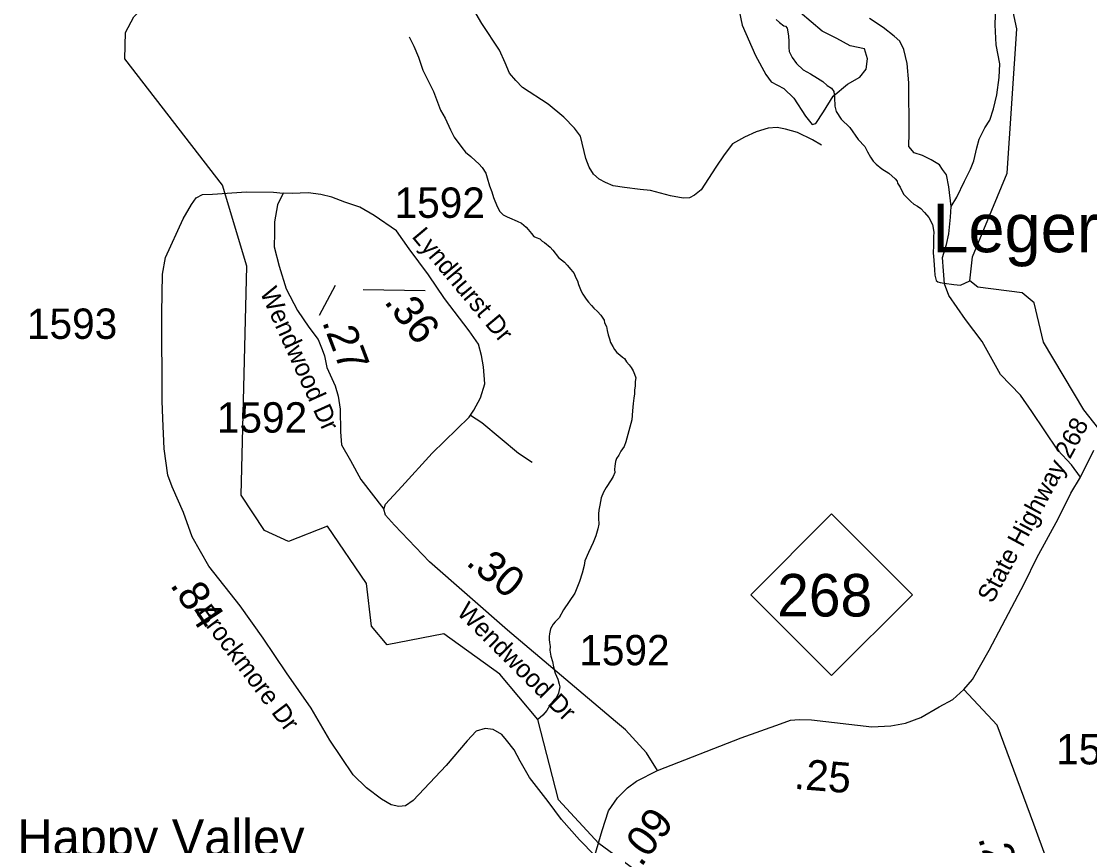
# Model space of a CAD drawing. Extents: x 1159738 to 1321356, y 736314 to 882035.
# Drawn here: x 1246706 to 1251103, y 828411 to 831804 of the extents above; entities that cross this region are included whole.
import ezdxf

# ---------------------------------------------------------------- set-up
doc = ezdxf.new("R2010")
doc.units = 0
for name, color, linetype in [('Exist Civil Demographics Community Label', 7, 'Continuous'), ('Exist Cultural Church Label', 7, 'Continuous'), ('Exist Hydrographic Misc Water Feature', 7, 'Continuous'), ('Exist Hydrographic Pond Over 1500 Sq Ft', 7, 'Continuous'), ('Exist Road Non-System Type 51', 7, 'Continuous'), ('Exist Road Primary NC Attributed', 7, 'Continuous'), ('Exist Road Primary NC Label', 7, 'Continuous'), ('Exist Road Primary NC Mileage Hundredths English Label', 7, 'Continuous'), ('Exist Road Primary NC Shield CELL', 7, 'Continuous'), ('Exist Road Primary NC Shield Number Label', 7, 'Continuous'), ('Exist Road Secondary Mileage Hundredths English Label', 7, 'Continuous'), ('Exist Road Secondary Type 51 Attributed', 7, 'Continuous'), ('Exist Road Secondary Type 51 Label', 7, 'Continuous'), ('Exist Road Secondary Type 51 Number Label', 7, 'Continuous')]:
    doc.layers.add(name, color=color, linetype=linetype)

msp = doc.modelspace()

# ---------------------------------------------------------------- linework, layer by layer
at = {"layer": 'Exist Hydrographic Misc Water Feature'}
for points in [[(1251548.3, 829611.3), (1251079.4, 830204.9), (1250912.3, 830484.1), (1250874.3, 830645.7), (1250825.3, 830686.1), (1250642.3, 830709.4), (1250609.3, 830736.3), (1250620.3, 830834.5), (1250763.3, 831179.7), (1250803.3, 831773), (1250773.3, 831914.8), (1250794.2, 832055.5), (1250882.3, 832237.6), (1251052.3, 832391.7), (1251074.2, 832916.5), (1250896.2, 833130.2), (1250883.2, 833586.8), (1250812.3, 833739.2), (1250834.2, 833938.9), (1250967.2, 834235), (1250963.2, 834412.4), (1250768.2, 834626.3), (1250278.2, 834997.3)], [(1248916.6, 828600.3), (1248832, 828930.4), (1248675.3, 829117.3), (1248445.3, 829282.9), (1248211.3, 829238.3), (1248146.3, 829315.1), (1248126.3, 829489.5), (1247965.3, 829725.7), (1247805.3, 829663.3), (1247706.2, 829708), (1247610.3, 829854.3), (1247634.3, 830796), (1247534.2, 831129.5), (1247131.2, 831649.7), (1247134.3, 831757.9), (1247169.2, 831822.9), (1247460.2, 832115.8), (1247565.2, 832307.4), (1247612.2, 832539.4), (1247579.2, 832865.1), (1247397.2, 833236.4), (1247044.1, 833778.6), (1247022.4, 833960.5)], [(1249812.9, 831811), (1249826.6, 831798.7), (1249844.2, 831786.2), (1249850.3, 831784.1), (1249858.1, 831775.8), (1249863.3, 831743.7), (1249864.6, 831721.6), (1249864, 831695.7), (1249865.5, 831679.6), (1249878.9, 831655.3), (1249896.3, 831630.8), (1249923.7, 831604.1), (1249953.3, 831587.3), (1249982.7, 831570.5), (1250004.5, 831556), (1250022, 831539.5), (1250039.7, 831529), (1250049.4, 831514.8), (1250052.8, 831490.7), (1250053.9, 831454.6), (1250059.3, 831432.5), (1250080.5, 831401.9), (1250115.6, 831367), (1250150.4, 831318), (1250177.6, 831289.2), (1250189.1, 831266.9), (1250200.5, 831244.6), (1250212.2, 831228.3), (1250223.9, 831216), (1250247.5, 831197.4), (1250276.9, 831178.6), (1250302.4, 831156), (1250310.2, 831145.8), (1250311.9, 831137.7), (1250323.5, 831121.4), (1250336.8, 831093.1), (1250348.4, 831080.8), (1250366.1, 831062.3), (1250379.8, 831051.9), (1250393.6, 831043.6), (1250407.3, 831033.2), (1250422.9, 831016.8), (1250440.3, 830996.3), (1250455.7, 830967.9), (1250460.8, 830935.7), (1250460.3, 830917.7), (1250459.4, 830881.8), (1250458.7, 830851.8), (1250461.8, 830821.6), (1250464.8, 830781.5), (1250466.2, 830759.5), (1250471.7, 830737.3), (1250477.5, 830731.2), (1250487.5, 830728.9), (1250503.5, 830726.5), (1250543.3, 830721.5), (1250571.3, 830718.7), (1250609.3, 830736.3)], [(1248302.1, 831740), (1248321.1, 831701.5), (1248340, 831657), (1248358.5, 831602.5), (1248402.4, 831515.3), (1248430.4, 831438.4), (1248449.5, 831405.9), (1248472.2, 831357.3), (1248487.5, 831326.9), (1248518.5, 831284.1), (1248534, 831265.7), (1248555.5, 831247.1), (1248575.2, 831230.5), (1248588.8, 831218.2), (1248602.4, 831201.9), (1248617.9, 831179.4), (1248623.2, 831159.3), (1248632.5, 831127), (1248641.9, 831102.8), (1248649.3, 831078.6), (1248664.3, 831042.2), (1248675.7, 831021.9), (1248689.4, 831007.5), (1248705.3, 830999), (1248715.1, 830994.8), (1248746.8, 830982), (1248764.6, 830973.5), (1248784.1, 830957), (1248791.9, 830946.8), (1248805.5, 830930.5), (1248815.3, 830918.2), (1248825.1, 830913.9), (1248839.1, 830909.5), (1248848.8, 830899.3), (1248858.6, 830893.1), (1248882.1, 830874.4), (1248893.8, 830862.1), (1248917, 830831.5), (1248940.7, 830812.9), (1248952.2, 830800.6), (1248967.7, 830782.1), (1248981.4, 830765.8), (1248987, 830751.6), (1248994.7, 830735.5), (1248998.3, 830721.3), (1249009.6, 830693), (1249017.2, 830680.8), (1249030.8, 830660.5), (1249040.4, 830648.2), (1249052, 830633.8), (1249061.7, 830623.6), (1249077.4, 830609.2), (1249091.1, 830594.9), (1249104.5, 830574.5), (1249106.2, 830562.4), (1249113.9, 830548.2), (1249117.5, 830532.1), (1249121, 830514), (1249126.5, 830497.8), (1249130.1, 830481.8), (1249139.8, 830465.5), (1249147.5, 830453.3), (1249157.2, 830441), (1249168.9, 830430.7), (1249180.7, 830422.4), (1249188.6, 830416.2), (1249196.2, 830402), (1249207.9, 830389.7), (1249215.6, 830379.5), (1249223.3, 830365.3), (1249228.9, 830351.1), (1249234.5, 830337), (1249232.1, 830321), (1249231.6, 830303), (1249229.3, 830287.1), (1249228.8, 830271.1), (1249226.4, 830253.1), (1249223.8, 830231.2), (1249221.1, 830201.2), (1249218, 830163.3), (1249202.5, 830103.6), (1249193.7, 830073.9), (1249187.1, 830054), (1249172.7, 830034.4), (1249164.3, 830018.5), (1249156, 830004.8), (1249151.6, 829992.9), (1249149, 829972.9), (1249146.6, 829959), (1249148.4, 829946.9), (1249142, 829931.1), (1249133.7, 829917.3), (1249112.8, 829885.8), (1249102.3, 829866), (1249091.7, 829842.3), (1249087, 829812.4), (1249082.5, 829792.5), (1249081.9, 829776.5), (1249081.5, 829758.5), (1249083, 829734.5)], [(1249083, 829734.5), (1249078.5, 829714.6), (1249069.6, 829686.8), (1249059, 829659), (1249039.8, 829617.5), (1249024.9, 829583.8), (1249022.5, 829563.9), (1249013.7, 829532.1), (1249002.8, 829498.4), (1248983.5, 829450.9), (1248960.6, 829415.4), (1248937.7, 829382), (1248918.8, 829348.5), (1248902.4, 829332.8), (1248894.2, 829323.1), (1248883.7, 829303.4), (1248879, 829283.4), (1248878.8, 829271.4), (1248878.5, 829259.4), (1248880.2, 829247.3), (1248881.8, 829231.3), (1248881.3, 829215.3), (1248884.7, 829191.2), (1248892.2, 829169), (1248895.6, 829146.9), (1248902.9, 829120.7), (1248914.3, 829096.4), (1248919.8, 829076.2), (1248921.5, 829064.2), (1248916.8, 829038.3), (1248908.3, 829020.4), (1248898.1, 829010.8), (1248881.6, 828989.2), (1248868.9, 828967.4), (1248852.5, 828947.9), (1248832, 828930.4)], [(1250099.4, 827450.8), (1250041.4, 827468.4), (1249968.4, 827555.2), (1249860.3, 827888.9), (1249771.3, 827992.5), (1249376.3, 828203.9), (1249082.4, 828419.9), (1248916.6, 828600.3)]]:
    msp.add_lwpolyline(points, dxfattribs=at)
at = {"layer": 'Exist Hydrographic Pond Over 1500 Sq Ft'}
msp.add_lwpolyline([(1249652.8, 831880), (1249672.6, 831788.2), (1249727.2, 831664.1), (1249769.3, 831584.7), (1249791.7, 831554.9), (1249843.7, 831527.6), (1249885.9, 831487.9), (1249933, 831413.5), (1249960.3, 831378.8), (1249975.2, 831383.7), (1250007.4, 831430.9), (1250047.1, 831495.4), (1250106.6, 831545), (1250156.2, 831574.8), (1250183.5, 831607.1), (1250188.4, 831649.2), (1250176, 831691.4), (1250116.5, 831703.8), (1250061.9, 831733.6), (1250002.4, 831763.4), (1249910.7, 831840.3)], dxfattribs=at)
at = {"layer": 'Exist Road Non-System Type 51'}
for points in [[(1249999, 831294.1), (1249962, 831316.1), (1249900.3, 831346.2), (1249851, 831360), (1249816.7, 831366.8), (1249779.7, 831364.1), (1249730.4, 831349), (1249682.4, 831327), (1249633, 831299.6), (1249598.8, 831254.3), (1249564.5, 831203.6), (1249504.2, 831110.3), (1249476.8, 831088.4), (1249456.2, 831077.4), (1249430.2, 831076), (1249378.1, 831085.6), (1249295.8, 831107.6), (1249253.4, 831111.7), (1249188.9, 831119.9), (1249141, 831126.8), (1249109.4, 831140.5), (1249083.4, 831154.2), (1249060.1, 831174.8), (1249042.3, 831203.6), (1249028.5, 831239.3), (1249006.6, 831331.2), (1248981.9, 831364.1), (1248938.1, 831409.3), (1248873.7, 831462.8), (1248769, 831532), (1248741.6, 831560.8), (1248715.5, 831591), (1248697.7, 831633.5), (1248674.4, 831685.6), (1248601.7, 831795.4), (1248530.5, 831916.1)], [(1250532.6, 831041.7), (1250556.7, 831080.4), (1250587.1, 831146), (1250612.7, 831195.6), (1250625.5, 831229.2), (1250638.3, 831283.6), (1250647.9, 831318.8), (1250671.8, 831365.2), (1250692.6, 831397.2), (1250707, 831443.6), (1250721.4, 831501.2), (1250731, 831573.1), (1250732.6, 831629.1), (1250718.2, 831707.5), (1250713.4, 831789.1), (1250716.7, 831869.5)], [(1250532.6, 831041.7), (1250523.1, 831122.3), (1250513.5, 831171.9), (1250497.5, 831194.3), (1250484.7, 831213.5), (1250451.1, 831234.3), (1250414.4, 831251.9), (1250380.8, 831263.1), (1250358.4, 831288.7), (1250360, 831344.7), (1250358.4, 831551.1), (1250352.2, 831630), (1250337.8, 831687.6), (1250321.8, 831722.8), (1250297.8, 831743.6), (1250253, 831778.8), (1250197.1, 831815.6)], [(1251064.9, 829927.5), (1251027.4, 829979), (1250972.2, 830039.5), (1250865, 830197.8), (1250818.7, 830265), (1250735.5, 830349.8), (1250660.4, 830485.8), (1250591.6, 830577), (1250523.1, 830675.3), (1250505.5, 830723.3), (1250500.7, 830777.7), (1250497.5, 830832.1), (1250513.5, 830884.9), (1250523.1, 830929.7), (1250529.4, 830998.5), (1250532.6, 831041.7)], [(1248554.2, 830183.3), (1248600.8, 830153.1), (1248751.6, 830026.9), (1248807.8, 829989.9)]]:
    msp.add_lwpolyline(points, dxfattribs=at)
at = {"layer": 'Exist Road Primary NC Attributed'}
for points in [[(1250585.3, 829053.8), (1250620.4, 829094.5), (1250648.8, 829145.7), (1250688.8, 829215.3), (1250742.8, 829317), (1250835.2, 829491.8), (1250885.7, 829595.7), (1250972.6, 829756.8), (1251026, 829862.5), (1251064.9, 829927.5), (1251120.5, 830039.2)], [(1249323.5, 828720.8), (1249668.2, 828855.2), (1249829.8, 828913), (1249871.9, 828927), (1249906.9, 828929.8), (1249957.5, 828928.4), (1250205.6, 828900.3), (1250285, 828904.3), (1250345.5, 828914.6), (1250407.8, 828938.9), (1250483.9, 828982.1), (1250539.2, 829013.2), (1250585.3, 829053.8)], [(1249066.1, 828370.6), (1249096.6, 828473.1), (1249122.9, 828554.8), (1249158.9, 828607.7), (1249200.4, 828649.3), (1249237.2, 828676.5), (1249323.5, 828720.8)]]:
    msp.add_lwpolyline(points, dxfattribs=at)
at = {"layer": 'Exist Road Primary NC Shield CELL'}
msp.add_lwpolyline([(1249707.8, 829444.1), (1250040.8, 829777.1), (1250373.8, 829444.1), (1250040.8, 829111.1)], close=True, dxfattribs=at)
at = {"layer": 'Exist Road Secondary Type 51 Attributed'}
for points in [[(1249066.1, 828370.6), (1249002.6, 828434.9), (1248929, 828518.1), (1248874.7, 828593.3), (1248796.8, 828691.6), (1248759.4, 828759.5), (1248734.5, 828805.5), (1248702.5, 828845.5), (1248683.3, 828868.9), (1248647.7, 828889), (1248614.2, 828893.8), (1248578.1, 828882.8), (1248540.5, 828842.9), (1248454.2, 828740.5), (1248318.3, 828596.5), (1248286.3, 828575.1), (1248260, 828572.4), (1248228, 828579.2), (1248188, 828602.8), (1248125.7, 828648.5), (1248071.7, 828702.6), (1247975, 828844.8), (1247898.9, 828977.6), (1247796.5, 829123), (1247701, 829265.7), (1247605.9, 829397.8), (1247477.8, 829561.9), (1247408.6, 829682.4), (1247372.7, 829782.5), (1247326.6, 829887.6), (1247308.7, 829936.3), (1247293.7, 830044.8), (1247288.3, 830168.9), (1247285.1, 830242.5), (1247283.5, 830603), (1247286.7, 830762.9), (1247299.5, 830831.7), (1247371.3, 830990.8), (1247406.5, 831050), (1247425.7, 831077.2), (1247451.3, 831091.6), (1247492.8, 831093.2), (1247631.9, 831102.8), (1247743.8, 831101.2), (1247783.7, 831096.4)], [(1247783.7, 831096.4), (1247759.5, 831048.7), (1247748.3, 830978.3), (1247748.3, 830933.5), (1247746.7, 830875.9), (1247767.5, 830795.9), (1247796.3, 830703.1), (1247842.6, 830613.5), (1247889, 830544.7), (1247927.4, 830495.1), (1247943.4, 830452.9)], [(1248197.7, 829796.7), (1248204.6, 829816.1), (1248272.4, 829890), (1248397.1, 830026), (1248549, 830174.8), (1248568, 830203.1), (1248595.2, 830254.3), (1248612.8, 830311.9), (1248608, 830382.3), (1248600, 830428.7), (1248587.2, 830475.1), (1248549.2, 830530.2), (1248446.9, 830663), (1248381.3, 830760.6), (1248301.4, 830867.7), (1248250.2, 830941.3), (1248157.5, 831005.3), (1248098.3, 831038.9), (1248037.6, 831059.7), (1247983.2, 831080.5), (1247938.5, 831091.7), (1247885.7, 831098.1), (1247820.1, 831094.9), (1247783.7, 831096.4)], [(1247943.4, 830452.9), (1247952.9, 830427.9), (1247962.5, 830379.9), (1247997.6, 830304.2), (1248010.4, 830261), (1248018.4, 830208.2), (1248020, 830113.8), (1248023.2, 830061), (1248060, 829997), (1248103.1, 829918.6), (1248197.7, 829796.7)], [(1249323.5, 828720.8), (1249279.3, 828793.8), (1249192.1, 828888), (1249150.9, 828922.4), (1248707, 829298.1), (1248385.5, 829579.9), (1248241.2, 829729.9), (1248204.4, 829770.9), (1248197.7, 829796.7)], [(1251167.2, 827661.6), (1251102.3, 827852.4), (1251044, 828029), (1250873.2, 828499.4), (1250721.8, 828906.7), (1250585.3, 829053.8)]]:
    msp.add_lwpolyline(points, dxfattribs=at)
at = {"layer": 'Exist Road Secondary Type 51 Label'}
for points in [[(1247997, 830716.9), (1247931, 830593.2)], [(1248112.3, 830700.4), (1248367.7, 830696.2)]]:
    msp.add_lwpolyline(points, dxfattribs=at)

# ---------------------------------------------------------------- texts
at = {"layer": 'Exist Civil Demographics Community Label'}
msp.add_text('Legerwood', height=200, dxfattribs=at).set_placement((1250455.1, 830853.7))
at = {"layer": 'Exist Cultural Church Label'}
msp.add_text('Happy Valley', height=150, dxfattribs=at).set_placement((1246689.3, 828369.7))
at = {"layer": 'Exist Road Primary NC Label'}
msp.add_text('State Highway 268', height=75, rotation=61.7558, dxfattribs=at).set_placement((1250702.4, 829404.7))
at = {"layer": 'Exist Road Primary NC Mileage Hundredths English Label'}
for s, rotation, p in [('.25', 355.37, (1249883.8, 828645.5)), ('.09', 52.8366, (1249256.3, 828319.6))]:
    msp.add_text(s, height=125, rotation=rotation, dxfattribs=at).set_placement(p)
at = {"layer": 'Exist Road Primary NC Shield Number Label'}
msp.add_text('268', height=175, dxfattribs=at).set_placement((1249817, 829354.4))
at = {"layer": 'Exist Road Secondary Mileage Hundredths English Label'}
for s, rotation, p in [('.36', 307.6152, (1248195.8, 830649.3)), ('.27', 290.8406, (1247942.3, 830567.1)), ('.30', 320.7362, (1248531.2, 829570.2)), ('.84', 303.2576, (1247315.3, 829484.5)), ('.29', 288.5891, (1250642.1, 828440.9))]:
    msp.add_text(s, height=125, rotation=rotation, dxfattribs=at).set_placement(p)
at = {"layer": 'Exist Road Secondary Type 51 Label'}
for s, rotation, p in [('Lyndhurst Dr', 309.9799, (1248310, 830916.9)), ('Wendwood Dr', 294.3778, (1247686.3, 830689.2)), ('Brockmore Dr', 307.0807, (1247422.9, 829368.7)), ('Wendwood Dr', 314.9832, (1248494.3, 829367.5))]:
    msp.add_text(s, height=75, rotation=rotation, dxfattribs=at).set_placement(p)
at = {"layer": 'Exist Road Secondary Type 51 Number Label'}
for s, p in [('1592', (1248241.9, 830995.2)), ('1593', (1246728.6, 830497)), ('1592', (1247510.2, 830111.2)), ('1592', (1249002.1, 829153.4)), ('1514', (1250964.8, 828745.4))]:
    msp.add_text(s, height=125, dxfattribs=at).set_placement(p)

doc.saveas('drawing.dxf')
